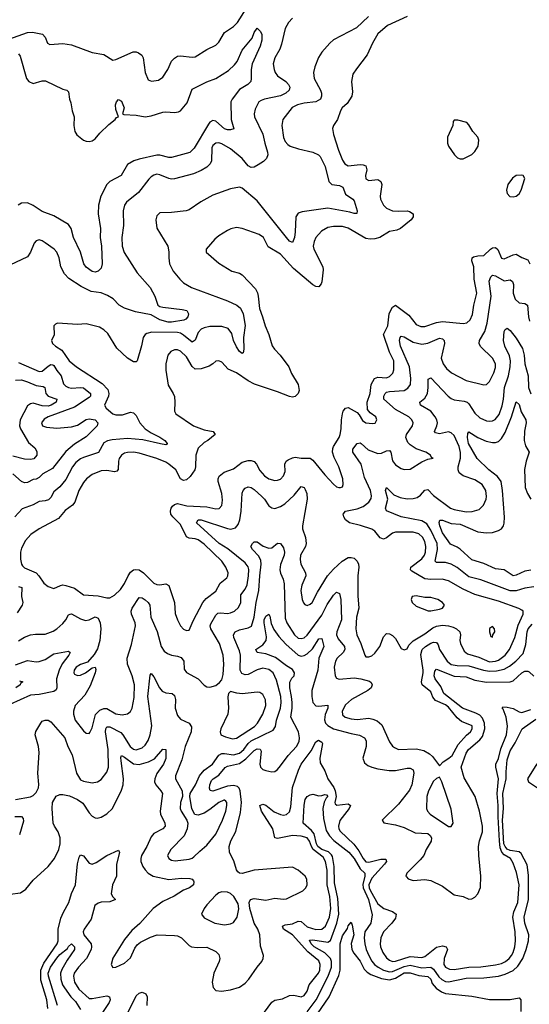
# Model space of a CAD drawing. Header units: inches. Extents: x 1682530 to 1839546, y 640742 to 791647.
# Tile 393 of 656: x 1735458 to 1738920, y 741338 to 748029. Entities that reach past the tile are written whole.
import ezdxf

# ---------------------------------------------------------------- set-up
doc = ezdxf.new("R2010")
doc.units = ezdxf.units.IN
doc.header["$MEASUREMENT"] = 0
doc.layers.add('B7734', color=7, linetype='Continuous')

msp = doc.modelspace()

# ---------------------------------------------------------------- linework, layer by layer
at = {"layer": 'B7734', "color": 5}
for points, elevation in [([(1735383.1, 747896.9), (1735510, 747942.4), (1735544.8, 747944.8), (1735613.4, 747930), (1735630, 747910.7), (1735646, 747870), (1735661.3, 747861.3), (1735750, 747866.5), (1735810, 747858), (1735950, 747805.3), (1736030, 747792.4), (1736090, 747754.4), (1736110, 747758), (1736229.2, 747810), (1736250, 747810.2), (1736264.9, 747804.9), (1736287.4, 747787.4), (1736297.3, 747770), (1736310, 747671.3), (1736330, 747620.7), (1736352.4, 747612.4), (1736401.1, 747618.9), (1736430, 747639.1), (1736463.1, 747690), (1736490, 747746.4), (1736510, 747768.7), (1736530, 747781.7), (1736550, 747783.7), (1736630, 747775.3), (1736650, 747778), (1736730, 747827.6), (1736790, 747856), (1736810, 747877.6), (1736850, 747942), (1736910, 747982.8), (1736938.2, 748010), (1736996.6, 748103.4)], 640), ([(1737310, 748038.8), (1737284.2, 748010), (1737262.2, 747970), (1737237.3, 747862.7), (1737224.6, 747830), (1737191, 747769), (1737180.6, 747730), (1737185.8, 747690), (1737193.2, 747670), (1737208.5, 747648.5), (1737266, 747610), (1737284.6, 747590), (1737293.4, 747570), (1737287.4, 747550), (1737265.7, 747530), (1737228.4, 747511.6), (1737120.5, 747490), (1737098.9, 747481.1), (1737082.7, 747470), (1737057.8, 747422.2), (1737050.2, 747390), (1737052.6, 747370), (1737110, 747250.4), (1737122.7, 747190), (1737142, 747130), (1737142.5, 747110), (1737133.6, 747086.4), (1737113.8, 747066.2), (1737077.3, 747042.7), (1737050, 747027.6), (1737030, 747025), (1737010, 747035.3), (1736970, 747085.2), (1736890, 747151.3), (1736830, 747185.5), (1736810, 747191.7), (1736790, 747189.8), (1736770, 747174.2), (1736762.3, 747157.7), (1736759.7, 747070), (1736750.7, 747049.3), (1736730, 747027.9), (1736690, 747004.6), (1736637.9, 746982.1), (1736510, 746948.4), (1736490, 746946), (1736470, 746950.8), (1736410, 746975), (1736390, 746978.5), (1736370, 746973.5), (1736350, 746962.5), (1736333.9, 746946.1), (1736265.4, 746854.6), (1736183.1, 746790), (1736170.2, 746769.8), (1736160.2, 746730), (1736163.7, 746630), (1736151.7, 746550), (1736154.5, 746490), (1736166.6, 746446.6), (1736256.5, 746310), (1736344.6, 746210), (1736375.4, 746150), (1736397.1, 746090), (1736410, 746081.1), (1736430, 746075.8), (1736560.4, 746060.4), (1736592, 746052), (1736605.3, 746030), (1736600.3, 746010), (1736585.7, 745994.3), (1736572.2, 745987.8), (1736490, 745973), (1736466, 745974), (1736409.4, 745989.4), (1736350, 746022.8), (1736243.4, 746043.4), (1736170, 746068.4), (1736132.9, 746090), (1736092.3, 746132.3), (1736055.1, 746155.1), (1736010, 746174.3), (1735943.3, 746183.3), (1735875.5, 746215.5), (1735791.6, 746271.6), (1735762.4, 746302.4), (1735737.3, 746350), (1735726.9, 746410), (1735709.7, 746450), (1735691.1, 746470), (1735630, 746513.5), (1735610, 746527.1), (1735590, 746533.7), (1735570, 746527.6), (1735556.5, 746510), (1735531.2, 746448.8), (1735510, 746417.6), (1735390, 746362)], 640), ([(1737828.1, 748050), (1737746.6, 747973.4), (1737590, 747891.6), (1737565.2, 747870), (1737511.3, 747808.7), (1737488.1, 747771.9), (1737463.1, 747710), (1737452.7, 747670), (1737457.8, 747630), (1737502, 747550), (1737508.6, 747530), (1737508.5, 747510), (1737500.7, 747490), (1737469, 747471), (1737390, 747462.6), (1737344.2, 747450), (1737308.3, 747431.7), (1737246, 747350), (1737238.8, 747310), (1737250, 747227.7), (1737261.4, 747201.4), (1737280.1, 747180.1), (1737294.9, 747170), (1737350.7, 747150.7), (1737450, 747128.6), (1737487.6, 747110), (1737498.6, 747098.6), (1737532.4, 747032.4), (1737558.9, 746930), (1737579.3, 746910), (1737630, 746902.9), (1737651.9, 746891.9), (1737670, 746843.6), (1737721.3, 746810), (1737730, 746798), (1737750.3, 746730), (1737747.5, 746712.5), (1737730, 746711.3), (1737700.9, 746720.9), (1737550, 746748.5), (1737375.6, 746724.4), (1737350, 746715.3), (1737333.2, 746690), (1737330, 746588.7), (1737323.6, 746550), (1737310, 746514.5), (1737290, 746525.1), (1737270, 746548.5), (1737070, 746799.2), (1736970, 746884.4), (1736950, 746891.1), (1736890, 746879.8), (1736770, 746837.1), (1736687.7, 746792.3), (1736610, 746738.2), (1736588.5, 746731.5), (1736490, 746718.7), (1736410, 746716.9), (1736390, 746697.2), (1736382.4, 746670), (1736390, 746612), (1736463.6, 746490), (1736471.3, 746451.3), (1736470.2, 746410), (1736475.6, 746370), (1736500.6, 746320.6), (1736545.7, 746265.7), (1736570, 746241.7), (1736624, 746210), (1736870, 746119.5), (1736932.4, 746090), (1736958.5, 746070), (1736975.8, 746030), (1736988.8, 745951.2), (1736978.9, 745870), (1736979.6, 745790), (1736975.3, 745764.7), (1736970, 745760.9), (1736950, 745775.6), (1736930, 745805.1), (1736910.8, 745850), (1736897.8, 745897.8), (1736874.8, 745930), (1736830, 745943.7), (1736750, 745943.4), (1736710, 745935.4), (1736690, 745925.6), (1736670, 745903.1), (1736650, 745851.1), (1736630, 745837.1), (1736570, 745886.6), (1736550, 745898.3), (1736530, 745903.1), (1736354.5, 745905.5), (1736322.4, 745897.6), (1736309.1, 745890), (1736297.5, 745870), (1736286.2, 745813.8), (1736254.9, 745710), (1736250, 745704.2), (1736230, 745704.4), (1736190, 745728.5), (1736117.3, 745797.3), (1736055.9, 745895.9), (1736030, 745920.7), (1735999.4, 745939.4), (1735910, 745963), (1735850, 745959.1), (1735713.7, 745966.3), (1735699.8, 745960.2), (1735690.5, 745949.5), (1735692.5, 745887.5), (1735674.8, 745850), (1735680.7, 745830), (1735700.7, 745810), (1735743.8, 745783.8), (1735794.6, 745710), (1735844.6, 745670), (1736017.8, 745557.8), (1736055.7, 745515.7), (1736063.9, 745490), (1736061.9, 745470), (1736032.7, 745410), (1736044.7, 745390), (1736090, 745350.2), (1736110, 745343.9), (1736155, 745345), (1736210, 745363.2), (1736230, 745356.9), (1736250, 745338.5), (1736273.9, 745290), (1736310, 745249.4), (1736350, 745221.1), (1736410, 745193.5), (1736443.7, 745170), (1736459.5, 745150), (1736457.7, 745142.3), (1736450, 745139.6), (1736413.6, 745146.4), (1736293.5, 745173.5), (1736190, 745183), (1736085.6, 745174.4), (1736053.2, 745166.8), (1736030, 745154.4), (1735992.6, 745087.4), (1735890, 745055.2), (1735870, 745046.1), (1735838.8, 745021.2), (1735815.3, 744990), (1735770, 744905.5), (1735730, 744854.6), (1735690, 744820.9), (1735670, 744783.1), (1735654.4, 744765.6), (1735630, 744758.8), (1735590, 744756), (1735550, 744733.5), (1735474.6, 744705.4), (1735423.6, 744650)], 660), ([(1738088.9, 748050), (1737957.3, 747990), (1737890, 747933.5), (1737853.4, 747870), (1737819, 747790), (1737744.8, 747695.2), (1737721.5, 747658.5), (1737711.5, 747610), (1737719.4, 747539.4), (1737714.9, 747510), (1737681.3, 747458.7), (1737648.8, 747430), (1737636, 747410), (1737615.8, 747350), (1737590.4, 747310), (1737583.7, 747290), (1737590.3, 747250), (1737622.8, 747142.8), (1737650, 747074.4), (1737667.1, 747050), (1737690, 747036.9), (1737770, 747045), (1737790, 747043.8), (1737810, 747035.4), (1737817, 747010), (1737806, 746970), (1737810, 746947.2), (1737830, 746935.9), (1737890, 746942.9), (1737911, 746930), (1737918, 746910), (1737906.7, 746830), (1737907.8, 746810), (1737930, 746769.1), (1737950, 746749.4), (1737990, 746731.5), (1738030, 746728.1), (1738090, 746731), (1738106.1, 746726.1), (1738130.4, 746710), (1738130.3, 746690), (1738116.9, 746670), (1738043.6, 746610), (1738020.2, 746599.8), (1737970, 746589.4), (1737905, 746550), (1737870, 746539.4), (1737837.6, 746537.6), (1737810, 746542.4), (1737690, 746613.6), (1737650, 746623.7), (1737590, 746623.4), (1737550, 746616.8), (1737507.1, 746592.9), (1737470.1, 746549.9), (1737458, 746522), (1737451.1, 746490), (1737455.4, 746470), (1737517.6, 746350), (1737520.1, 746330), (1737511.3, 746248.7), (1737506.7, 746233.3), (1737490, 746214.3), (1737470, 746215.6), (1737450, 746227.7), (1737318.5, 746338.5), (1737230, 746436.5), (1737146.4, 746486.4), (1737113.6, 746550), (1737084.2, 746570), (1736970, 746610.8), (1736930, 746616.4), (1736892.1, 746607.9), (1736870, 746596.9), (1736810, 746560.5), (1736783.2, 746536.8), (1736725.5, 746470), (1736725.5, 746450), (1736810, 746374), (1736899.9, 746319.9), (1736950, 746306.4), (1736970, 746294.4), (1737060.1, 746200.1), (1737073.5, 746173.5), (1737078.7, 746150), (1737086.1, 746066.1), (1737108.2, 746010), (1737124.9, 745950), (1737151.3, 745890), (1737173.5, 745813.5), (1737188.5, 745790), (1737227.4, 745750), (1737286.4, 745670), (1737304.2, 745624.2), (1737348.4, 745550), (1737356.1, 745510), (1737350.3, 745490), (1737330, 745469.7), (1737310, 745465.3), (1737290, 745468.2), (1737210, 745500.5), (1737053.4, 745553.4), (1737010, 745574.1), (1736930, 745629.9), (1736874, 745654), (1736830, 745702.4), (1736810, 745712), (1736790, 745709.5), (1736770.5, 745690), (1736745.2, 745674.8), (1736690, 745656.5), (1736650, 745655.3), (1736630, 745673.7), (1736590, 745738.5), (1736550, 745776.5), (1736530, 745785.6), (1736510, 745786.2), (1736484.4, 745775.6), (1736464.6, 745750), (1736458.9, 745730), (1736451.4, 745690), (1736451.4, 745648.6), (1736465.4, 745545.4), (1736500.3, 745490), (1736508.2, 745468.2), (1736512.3, 745430), (1736509.2, 745370), (1736517.7, 745350), (1736639.1, 745270), (1736710, 745241.8), (1736771, 745230), (1736786, 745210), (1736736.3, 745170), (1736710, 745156), (1736670, 745116.8), (1736654, 745070), (1736652.1, 744990), (1736647.5, 744970), (1736615.9, 744924.1), (1736590, 744903.5), (1736570, 744898.5), (1736550, 744909.7), (1736518, 744970), (1736470.7, 745010), (1736450, 745021.6), (1736390, 745046.9), (1736270, 745083.2), (1736230, 745089.9), (1736190, 745088.2), (1736170, 745082.9), (1736149.1, 745070), (1736133.1, 745046.9), (1736128.6, 745030), (1736126.9, 744973.1), (1736117.8, 744962.2), (1736102.2, 744957.8), (1736050, 744965.7), (1736010, 744963.2), (1735950, 744938), (1735910.8, 744909.2), (1735890, 744884.7), (1735858.8, 744830), (1735831.5, 744750), (1735815.6, 744730), (1735766.5, 744693.5), (1735720.2, 744639.8), (1735590.1, 744569.9), (1735532.7, 744530), (1735496.9, 744490), (1735470, 744437), (1735464.1, 744410), (1735462.9, 744362.9), (1735469, 744330), (1735477.5, 744317.5), (1735490, 744304.9), (1735570.2, 744270), (1735588.6, 744250), (1735620.7, 744200.7), (1735650, 744176.5), (1735690, 744164.2), (1735734.6, 744185.4), (1735750, 744188.5), (1735770, 744185.5), (1735830, 744165.8), (1735890, 744120.6), (1735990, 744113.7), (1736050, 744101.4), (1736070, 744101.5), (1736101.5, 744118.5), (1736142.3, 744157.7), (1736170, 744196.9), (1736193.5, 744250), (1736210, 744274.8), (1736230, 744290.1), (1736245.8, 744294.2), (1736270, 744290.1), (1736299.4, 744270), (1736370, 744201), (1736390, 744191), (1736408.9, 744188.9), (1736450, 744195), (1736470, 744184.6), (1736509.4, 744070), (1736513.7, 743993.7), (1736529, 743950), (1736550, 743910.5), (1736570, 743887), (1736590, 743879.5), (1736610, 743882), (1736635.2, 743944.8), (1736701.9, 744070), (1736723.4, 744096.6), (1736790, 744145.5), (1736819.4, 744200.6), (1736864, 744236), (1736872.1, 744250), (1736872.9, 744270), (1736858, 744310), (1736830.6, 744350), (1736710, 744464.4), (1736670, 744493.9), (1736650, 744501.9), (1736610, 744505.4), (1736590, 744516.2), (1736550, 744598), (1736497.7, 744650), (1736485.2, 744670), (1736481.5, 744690), (1736486.9, 744710), (1736496.2, 744723.8), (1736510, 744735.4), (1736530, 744741.7), (1736593.6, 744726.4), (1736730, 744719.8), (1736790, 744706.2), (1736812.7, 744707.3), (1736831.2, 744728.8), (1736835.7, 744764.3), (1736831.1, 744810), (1736806.1, 744890), (1736805.2, 744910), (1736813.1, 744926.9), (1736846, 744954), (1736910, 744977.3), (1736970, 745021.7), (1737010, 745034.8), (1737030, 745034.4), (1737050, 745026.8), (1737065.5, 745010), (1737090, 744965.8), (1737121.8, 744930), (1737150, 744910.2), (1737190, 744897.5), (1737210, 744899.2), (1737230, 744908), (1737250, 744928.8), (1737260.4, 744959.6), (1737258.4, 745010), (1737269, 745030), (1737281.4, 745038.6), (1737310, 745053), (1737330, 745055.9), (1737370, 745048.7), (1737430, 745049.2), (1737450, 745035.2), (1737530, 744935.5), (1737590, 744873), (1737610, 744855.5), (1737624.7, 744850), (1737638, 744850), (1737650, 744856), (1737656.2, 744870), (1737653.7, 744910), (1737625.1, 744990), (1737594.2, 745054.2), (1737583.4, 745090), (1737585, 745115), (1737589.2, 745130), (1737627.5, 745190), (1737635.4, 745210), (1737642.6, 745250), (1737644, 745310), (1737650, 745350.8), (1737656, 745370), (1737670, 745390.3), (1737690, 745394.3), (1737750, 745359.7), (1737764.2, 745344.2), (1737786.2, 745306.2), (1737810, 745290.3), (1737854.9, 745285.1), (1737871.5, 745288.5), (1737879.7, 745300.3), (1737882.9, 745310), (1737878, 745330), (1737837.9, 745357.9), (1737820.9, 745380.9), (1737818.5, 745430), (1737838.8, 745490), (1737844.9, 745550), (1737867.7, 745590), (1737890, 745599.7), (1737950, 745596.4), (1737970, 745603.7), (1737992.5, 745627.5), (1738000.2, 745650), (1737999.6, 745710), (1737969.3, 745769.3), (1737928.1, 745890), (1737957.5, 745950), (1737968.5, 746031.5), (1737980.2, 746059.8), (1737990, 746075.5), (1738010, 746089.2), (1738101.1, 746021.1), (1738150, 745957.7), (1738183.8, 745943.8), (1738210, 745944.2), (1738288.3, 745971.7), (1738330, 745978.2), (1738470, 745964.6), (1738494.7, 745970), (1738517.4, 745990), (1738534.7, 746025.3), (1738543.4, 746090), (1738563.8, 746170), (1738546.2, 746266.2), (1738542.9, 746350), (1738529.8, 746390), (1738530.9, 746410), (1738541.7, 746418.3), (1738570, 746425.4), (1738610, 746425.9), (1738656, 746470), (1738670, 746479.3), (1738690, 746481.2), (1738706.7, 746466.7), (1738730, 746408), (1738750, 746404.2), (1738810, 746432.2), (1738830, 746436.5), (1738870, 746412.4), (1738910, 746398.3), (1738922.9, 746370)], 680), ([(1735450, 747798), (1735460.9, 747780.9), (1735502.9, 747630), (1735518.9, 747610), (1735550, 747596.2), (1735610, 747613.8), (1735633.2, 747613.2), (1735750, 747558), (1735778, 747550), (1735790, 747538), (1735794.9, 747490), (1735804, 747464), (1735813.1, 747410), (1735827, 747370), (1735826.4, 747310), (1735833, 747270), (1735846.3, 747246.3), (1735890.2, 747210.2), (1735910, 747202.8), (1735930, 747202), (1735950, 747207.1), (1735970, 747220.2), (1736001.6, 747258.4), (1736063.2, 747316.8), (1736107, 747350), (1736116.1, 747363.9), (1736129, 747370), (1736110, 747418), (1736107.8, 747450), (1736116, 747470), (1736130, 747486.8), (1736150, 747474.8), (1736168, 747430), (1736156, 747390), (1736165.9, 747385.9), (1736250, 747379.6), (1736310, 747369.1), (1736350, 747375.1), (1736430, 747400.6), (1736450, 747403.5), (1736510, 747398), (1736535.9, 747404.1), (1736550, 747410.3), (1736596, 747464), (1736630, 747557.7), (1736730, 747606.9), (1736790, 747630.2), (1736877.1, 747682.9), (1736918, 747722), (1736934.6, 747745.4), (1736970, 747821.3), (1737036, 747904), (1737050, 747942.8), (1737070, 747971.3), (1737091.7, 747951.7), (1737102.6, 747930), (1737101.6, 747890), (1737091.1, 747850), (1737036.6, 747730), (1737030.1, 747690), (1737031.2, 747630), (1737027.2, 747610), (1737008.5, 747590), (1736950, 747555.8), (1736900.7, 747490), (1736891.5, 747470), (1736895, 747350), (1736912.4, 747287.6), (1736890, 747280.5), (1736870, 747280.8), (1736850, 747287.4), (1736790, 747339.7), (1736770, 747343.9), (1736750, 747332.9), (1736740.1, 747319.9), (1736642.7, 747157.3), (1736613.1, 747126.9), (1736490, 747092.7), (1736470, 747092.3), (1736410, 747109.3), (1736390, 747108.5), (1736270, 747082.1), (1736233.7, 747070), (1736190, 747044.2), (1736147.9, 746970), (1736070, 746930.5), (1736048.7, 746910), (1736007.9, 746830), (1735993.1, 746770), (1735991.8, 746710), (1736005.7, 746610), (1736004.3, 746550), (1736013.4, 746490), (1736017.2, 746370), (1736010, 746341.1), (1735990, 746319.4), (1735970, 746313), (1735950, 746318.7), (1735910, 746348), (1735893.3, 746370), (1735871.2, 746450), (1735823.2, 746550), (1735807.7, 746610), (1735790, 746637.4), (1735690, 746696), (1735610, 746724.8), (1735550, 746767.1), (1735510, 746783.7), (1735470, 746782), (1735447.2, 746770)], 620), ([(1735450, 743807.6), (1735490, 743833.8), (1735530, 743849.1), (1735565.7, 743854.3), (1735630, 743853.4), (1735685.2, 743874.8), (1735709.8, 743890.2), (1735750, 743925.8), (1735770.8, 743950), (1735790, 743985.3), (1735801.2, 743990), (1735810, 743992.2), (1735870, 743957.5), (1735905.6, 743945.6), (1735930, 743951.2), (1735970, 743971.3), (1735990, 743961.7), (1736004, 743930), (1736008.1, 743890), (1736001.2, 743810), (1735985.7, 743754.3), (1735963.8, 743716.2), (1735917.4, 743662.6), (1735870, 743648.7), (1735840.7, 743630), (1735827.7, 743610), (1735825.2, 743590), (1735830, 743582.4), (1735850, 743572.9), (1735870, 743574), (1735903.6, 743590), (1735950, 743626), (1735970.4, 743630), (1735973.8, 743613.8), (1735971, 743590), (1735936.5, 743503.5), (1735901.1, 743438.9), (1735834.6, 743370), (1735823.2, 743330), (1735822.4, 743310), (1735833.6, 743270), (1735890, 743197.4), (1735910, 743181.1), (1735930, 743179.3), (1735934.8, 743185.2), (1735950, 743216.3), (1735972.6, 743307.4), (1736002.3, 743337.7), (1736030, 743348.9), (1736050, 743348.8), (1736110, 743312.5), (1736154.6, 743305.4), (1736190, 743311.6), (1736210, 743328.5), (1736221.2, 743350), (1736235.8, 743424.2), (1736238.4, 743510), (1736222.5, 743570), (1736191.1, 743650), (1736187.7, 743690), (1736216.2, 743783.8), (1736243.9, 743910), (1736242.5, 743930), (1736216.3, 743990), (1736214, 744010), (1736221.3, 744030), (1736270, 744102.6), (1736290, 744100.7), (1736310, 744088), (1736330.2, 744070), (1736342, 744050), (1736349.5, 743970), (1736391.8, 743871.8), (1736418.9, 743770), (1736439.3, 743739.3), (1736462.7, 743722.7), (1736490, 743711), (1736530, 743704.8), (1736555.4, 743695.4), (1736572.1, 743670), (1736575.6, 743615.6), (1736590, 743592.7), (1736670.5, 743550), (1736710, 743508), (1736730, 743494.9), (1736750, 743494), (1736790, 743504.9), (1736815.4, 743524.6), (1736830, 743542.8), (1736839.3, 743580.7), (1736843.9, 743650), (1736839.2, 743710), (1736815.5, 743790), (1736756.7, 743890), (1736752.6, 743910), (1736755.9, 743924.1), (1736790, 743983.6), (1736804.3, 743995.7), (1736821.3, 743998.7), (1736870, 743994.8), (1736890, 743998.6), (1736916.4, 744010), (1736944.6, 744035.4), (1736959.9, 744070), (1736960, 744120), (1736990, 744160.2), (1737001.9, 744190), (1737012.5, 744250), (1737013.5, 744293.5), (1737010, 744311.1), (1736990, 744338.7), (1736872.6, 744432.6), (1736813.5, 744470), (1736659.3, 744610), (1736669.6, 744630), (1736690, 744631.1), (1736868.5, 744571.5), (1736892.2, 744567.8), (1736923.8, 744576.2), (1736942.2, 744597.8), (1736953.5, 744630), (1736961.6, 744690), (1736968.1, 744811.9), (1736975.8, 744830), (1736990, 744846.7), (1737010, 744854.9), (1737030, 744850.2), (1737050, 744836.5), (1737103.6, 744790), (1737121.5, 744770), (1737150, 744724.7), (1737170, 744711.1), (1737190, 744707.8), (1737230, 744720.9), (1737259.6, 744740.4), (1737321.7, 744798.3), (1737370, 744857.4), (1737390, 744850.4), (1737397.3, 744837.3), (1737409.4, 744809.4), (1737411.7, 744771.7), (1737377.9, 744590), (1737378.4, 744570), (1737398.4, 744510), (1737403.2, 744470), (1737398.7, 744450), (1737365.7, 744390), (1737362, 744362), (1737367.2, 744330), (1737399.6, 744270), (1737402, 744250), (1737374.1, 744185.9), (1737367.8, 744150), (1737377.6, 744090), (1737386.3, 744066.3), (1737395.4, 744055.4), (1737410, 744048.9), (1737430, 744056.9), (1737445.1, 744070), (1737480.6, 744139.4), (1737549, 744250), (1737590, 744296.3), (1737647.8, 744350), (1737690, 744374), (1737710, 744375.8), (1737730, 744369.2), (1737750.2, 744350), (1737759.7, 744330), (1737761.4, 744310), (1737754.6, 744250), (1737755.2, 744115.2), (1737761.2, 744030), (1737746.8, 743970), (1737740.2, 743890), (1737748.5, 743850), (1737775, 743790), (1737802.4, 743710), (1737810, 743700.5), (1737830, 743698.7), (1737850, 743707.6), (1737870, 743723.6), (1737903.5, 743770), (1737930, 743836.3), (1737950, 743858), (1737970, 743857.1), (1737990, 743843.7), (1738010, 743824.4), (1738050, 743757.1), (1738070, 743748), (1738090, 743753.4), (1738101.9, 743778.1), (1738131.1, 743808.9), (1738210, 743855.4), (1738264.1, 743895.9), (1738290, 743908.4), (1738330, 743915.5), (1738370, 743911.2), (1738401.5, 743901.5), (1738425.8, 743890), (1738447.6, 743870), (1738451.6, 743850), (1738447.6, 743810), (1738451.9, 743790), (1738477.2, 743737.2), (1738500.1, 743720.1), (1738576.9, 743696.9), (1738650, 743666.1), (1738690, 743669.4), (1738710, 743677), (1738756.4, 743710), (1738786, 743750), (1738822.4, 743830), (1738844.2, 743915.8), (1738878, 743990), (1738876.9, 744010), (1738870, 744017.4), (1738849.2, 744029.2), (1738710, 744077.3), (1738550, 744123.6), (1738470, 744159.3), (1738370, 744216.5), (1738327.7, 744227.7), (1738250, 744225.3), (1738210, 744229.9), (1738122.1, 744282.1), (1738113.6, 744290), (1738115.8, 744310), (1738190, 744364.6), (1738208.3, 744390), (1738215.4, 744410), (1738217.6, 744450), (1738210, 744483.1), (1738193.5, 744513.5), (1738170, 744534.6), (1738130, 744546.5), (1738010, 744547), (1737990, 744540.2), (1737950, 744508.9), (1737930, 744499.8), (1737907.2, 744507.2), (1737870, 744552.6), (1737850, 744567.1), (1737772.8, 744592.8), (1737698.4, 744610), (1737671.1, 744630), (1737659.8, 744650), (1737655.6, 744670), (1737671.6, 744690), (1737750, 744704.4), (1737790, 744722.2), (1737830.6, 744750), (1737844.5, 744775.5), (1737846.7, 744793.3), (1737840.4, 744830), (1737799.2, 744919.2), (1737776.9, 745010), (1737719.8, 745090), (1737721.1, 745110), (1737750, 745150.2), (1737770, 745153.5), (1737777.6, 745150), (1737825.4, 745105.4), (1737890, 745081), (1737916.2, 745083.8), (1737950, 745099.8), (1737970, 745100.7), (1737979.7, 745090), (1737991.1, 745031.1), (1738010, 745005.3), (1738050, 744979.5), (1738070, 744973.4), (1738110, 744976), (1738190, 745024.7), (1738230, 745042.4), (1738266, 745050), (1738254.6, 745054.6), (1738249.2, 745070), (1738216, 745090), (1738150, 745114), (1738110, 745140.3), (1738095.3, 745155.3), (1738081.8, 745190), (1738084.7, 745210), (1738126.2, 745270), (1738129.8, 745290), (1738122, 745310), (1738101.5, 745330), (1738010, 745379.3), (1737932.5, 745450), (1737931.2, 745470), (1737940.2, 745490), (1737950, 745498.4), (1737970, 745503.8), (1738069.9, 745510.1), (1738095.5, 745524.5), (1738112, 745550), (1738114.9, 745590), (1738105, 745670), (1738043.6, 745810), (1738037.3, 745850), (1738043.5, 745870), (1738050, 745878), (1738070, 745873.4), (1738130, 745837), (1738190, 745825.1), (1738230, 745831.3), (1738310, 745864.3), (1738330, 745861.3), (1738340.7, 745850), (1738342.7, 745830), (1738321, 745730), (1738333.7, 745690), (1738358.3, 745658.3), (1738390.2, 745630), (1738490, 745578.4), (1738610, 745546.9), (1738630, 745550.3), (1738650, 745570.3), (1738679.2, 745630), (1738690, 745666.8), (1738689.1, 745690), (1738669.8, 745730), (1738588.1, 745808.1), (1738578.6, 745830), (1738581, 745850), (1738618.3, 745910), (1738633.3, 745966.7), (1738661.6, 746150), (1738647.7, 746252.3), (1738657.5, 746282.5), (1738670, 746292.9), (1738690, 746289.4), (1738750, 746255.7), (1738790, 746261), (1738804.7, 746250), (1738811.5, 746230), (1738809.6, 746170), (1738823.9, 746130), (1738850, 746104.4), (1738890, 746100.2), (1738908.5, 746088.5), (1738913.9, 746010), (1738921.5, 745981.5)], 660), ([(1738950, 744175.7), (1738890, 744165.2), (1738830, 744148.1), (1738790, 744148.9), (1738590, 744222.7), (1738510, 744244.3), (1738430, 744306.6), (1738390, 744329.9), (1738350, 744339.9), (1738290, 744340.3), (1738280.7, 744350), (1738296, 744430), (1738292.8, 744470), (1738250, 744560.6), (1738222.7, 744602.7), (1738190, 744623.3), (1738050, 744651.4), (1737950, 744692.3), (1737943.5, 744710), (1737958.8, 744770), (1737943.1, 744830), (1737949.7, 744850.3), (1737999.4, 744799.4), (1738042.8, 744782.8), (1738090, 744774), (1738130, 744775.3), (1738156.8, 744783.2), (1738181.4, 744798.6), (1738210, 744831.8), (1738230, 744836.5), (1738270, 744797), (1738384.4, 744710), (1738410, 744699.8), (1738490, 744685.8), (1738532.4, 744687.6), (1738578.6, 744701.4), (1738608.7, 744730), (1738626.3, 744770), (1738629.8, 744790.2), (1738624.5, 744830), (1738599.8, 744870), (1738550, 744903.4), (1738470, 744930.6), (1738443.2, 744950), (1738436.4, 744970), (1738437.5, 744990), (1738453.1, 745050), (1738452.6, 745087.4), (1738442.9, 745130), (1738410, 745203.9), (1738390, 745222.5), (1738370, 745227.6), (1738310, 745215.7), (1738282.1, 745222.1), (1738275.3, 745230), (1738291.7, 745268.3), (1738295.2, 745290), (1738291.6, 745310), (1738281.1, 745330), (1738250, 745368.5), (1738181.5, 745410), (1738175.4, 745430), (1738210, 745456.9), (1738227.5, 745490), (1738233.2, 745530), (1738233.3, 745586.7), (1738250, 745595.8), (1738368.1, 745470), (1738390, 745455), (1738410, 745447.1), (1738477.8, 745437.8), (1738498.3, 745430), (1738510, 745418.3), (1738550, 745354.9), (1738584.5, 745324.5), (1738630, 745304.3), (1738650, 745300.6), (1738670, 745302.9), (1738686.9, 745313.1), (1738714.3, 745345.7), (1738735.6, 745404.4), (1738745.4, 745450), (1738750.6, 745529.4), (1738777.7, 745610), (1738790.8, 745670), (1738792.3, 745710), (1738785.4, 745745.4), (1738753.8, 745810), (1738744, 745850), (1738750, 745911.3), (1738756.6, 745923.4), (1738770, 745933), (1738790, 745916.4), (1738830, 745864.6), (1738874, 745794), (1738884.8, 745750), (1738888.7, 745690), (1738911, 745610), (1738915.1, 745530), (1738930, 745486.7)], 640), ([(1735450, 745700.2), (1735590, 745638.8), (1735610, 745642), (1735650, 745675.5), (1735670, 745686.4), (1735683, 745683), (1735690, 745679.7), (1735710, 745645.5), (1735740.4, 745610), (1735754.8, 745554.8), (1735770, 745538.6), (1735788.9, 745528.9), (1735810, 745525), (1735870, 745530.1), (1735890, 745527.5), (1735939.3, 745490), (1735938.7, 745470), (1735930, 745462.1), (1735830, 745395.2), (1735651.5, 745330), (1735624.7, 745315.3), (1735606.4, 745290), (1735613.1, 745270), (1735640.1, 745260.1), (1735710, 745253.3), (1735810, 745261.9), (1735850, 745274.7), (1735908.5, 745311.5), (1735930, 745316.9), (1735970.7, 745310.7), (1735987.8, 745290), (1735984.1, 745270), (1735910, 745193.6), (1735830, 745145.4), (1735770, 745095.6), (1735681.5, 744978.5), (1735615.8, 744944.2), (1735590, 744918.4), (1735570, 744906), (1735550, 744903.7), (1735510, 744884.1), (1735490, 744881.2), (1735470, 744890.6), (1735410, 744944.2)], 640), ([(1735430, 745580.6), (1735470, 745581.1), (1735510, 745569.2), (1735570, 745542.4), (1735616.9, 745536.9), (1735629.4, 745529.4), (1735636.3, 745490), (1735650, 745471.1), (1735710.4, 745450), (1735704.7, 745430), (1735671.9, 745410), (1735650, 745402.8), (1735610, 745404.2), (1735550, 745422.6), (1735530, 745419.9), (1735510, 745404.2), (1735460.1, 745310), (1735455.9, 745270), (1735462.1, 745250), (1735516.6, 745156.6), (1735560.5, 745120.5), (1735574.9, 745094.9), (1735573.4, 745070), (1735554.7, 745045.3), (1735530, 745041.5), (1735490, 745043.2), (1735410, 745063.1)], 620), ([(1738930, 744287.9), (1738890, 744282.5), (1738830, 744253.8), (1738810, 744251.1), (1738750, 744291.6), (1738690, 744298.4), (1738610, 744333.5), (1738530, 744358.4), (1738450, 744431.7), (1738430, 744445.8), (1738385, 744465), (1738330, 744542.4), (1738311, 744590), (1738307.4, 744612.6), (1738312.3, 744627.7), (1738330, 744628.6), (1738390, 744604.6), (1738450, 744602.1), (1738570, 744549.1), (1738630, 744541.7), (1738670, 744544.7), (1738710, 744557.1), (1738730.9, 744570), (1738744.8, 744590), (1738750, 744607.3), (1738751.2, 744648.8), (1738738.6, 744830), (1738727.5, 744890), (1738704.3, 744924.3), (1738645.4, 744970), (1738566.6, 745046.6), (1738507.6, 745150), (1738499.6, 745190), (1738502.8, 745217.2), (1738510, 745228.8), (1738569, 745189), (1738626, 745166), (1738670, 745156.6), (1738690, 745156.6), (1738710, 745163.8), (1738730, 745184), (1738755.4, 745224.6), (1738799, 745330), (1738830, 745433), (1738850, 745414.4), (1738865.5, 745365.5), (1738896.9, 745310), (1738899.1, 745290), (1738886, 745234), (1738884.8, 745170), (1738894.3, 745134.3), (1738919.2, 745090), (1738898.4, 745030), (1738887.6, 744972.4), (1738892.5, 744850), (1738906.9, 744810), (1738930.1, 744770)], 620), ([(1735430, 742730.9), (1735530.7, 742749.3), (1735550, 742758), (1735570, 742777), (1735584.6, 742810), (1735587.1, 742832.9), (1735579.9, 742910), (1735589.1, 743050), (1735585.3, 743090), (1735562.1, 743170), (1735566.9, 743193.1), (1735600.3, 743250), (1735610, 743262), (1735630, 743270.2), (1735650, 743268.2), (1735670, 743258.6), (1735763.7, 743150), (1735785.5, 743090), (1735813, 743033), (1735842.8, 742910), (1735870, 742863.6), (1735890, 742854.4), (1735950, 742843.6), (1735986, 742850), (1736010, 742866.5), (1736050, 742915.3), (1736061, 742950), (1736059.7, 743070), (1736040.1, 743190), (1736042.5, 743210), (1736050, 743223.5), (1736070, 743223.6), (1736144.7, 743184.7), (1736159, 743170), (1736209.1, 743090), (1736230, 743072.2), (1736250, 743068.3), (1736290, 743082), (1736310, 743099.7), (1736329.4, 743130.6), (1736344, 743170), (1736354.6, 743230), (1736328.5, 743430), (1736344.9, 743575.1), (1736350, 743586), (1736370, 743564.9), (1736408.4, 743490), (1736426.6, 743466.6), (1736450, 743454.2), (1736493.4, 743450), (1736510, 743437.1), (1736515, 743410), (1736513.4, 743350), (1736530, 743301.3), (1736550, 743275.2), (1736608.4, 743248.4), (1736624.8, 743224.8), (1736622, 743190), (1736582.8, 743090), (1736560, 743000), (1736516.3, 742890), (1736517.2, 742870), (1736561.8, 742790), (1736564, 742750), (1736549.1, 742709.1), (1736546.9, 742670), (1736553.7, 742650), (1736594, 742590), (1736599.6, 742570), (1736596.5, 742530), (1736576.1, 742483.9), (1736484.5, 742390), (1736460.8, 742350), (1736470, 742329.2), (1736490, 742318.8), (1736514.2, 742314.2), (1736610, 742325), (1736630, 742331.2), (1736640.3, 742339.7), (1736680.5, 742379.5), (1736730, 742418.9), (1736790, 742495.6), (1736836.4, 742590), (1736857.3, 742650), (1736864.3, 742690), (1736863.8, 742710), (1736858.9, 742718.9), (1736850, 742726.2), (1736844.9, 742724.9), (1736810, 742710.9), (1736750, 742661.4), (1736710, 742637.9), (1736670, 742624), (1736648.2, 742628.2), (1736627.5, 742667.5), (1736612.4, 742750), (1736615.8, 742770), (1736651.7, 742830), (1736679.5, 742890), (1736710.9, 742929.1), (1736768.6, 742971.4), (1736810, 743032.5), (1736830, 743042.3), (1736850, 743043.9), (1736910, 743032.9), (1736950, 743045.3), (1736979.3, 743070), (1737009.1, 743110.9), (1737030, 743129), (1737178.6, 743201.4), (1737194.4, 743225.6), (1737202.6, 743270), (1737229.1, 743350.9), (1737233.8, 743390), (1737230.8, 743430), (1737201.3, 743541.3), (1737179.5, 743590), (1737150, 743613.5), (1737110, 743622.1), (1737070, 743611.9), (1737010, 743580.2), (1736990, 743577.6), (1736967.1, 743587.1), (1736956.2, 743610), (1736958.1, 743710), (1736950, 743739.7), (1736912.1, 743830), (1736909.9, 743850.1), (1736921.5, 743870), (1736950, 743883.6), (1737010, 743897.8), (1737031.5, 743908.5), (1737050, 743968.4), (1737064.5, 744070), (1737082.5, 744150), (1737088.5, 744250), (1737098.7, 744330), (1737095.4, 744355.4), (1737083.2, 744383.2), (1737038.5, 744430), (1737028, 744450), (1737038.4, 744470), (1737050, 744480.4), (1737070, 744481.3), (1737111.3, 744451.3), (1737150, 744439), (1737170, 744441.1), (1737210, 744471.7), (1737230, 744468.9), (1737250, 744441.3), (1737256.4, 744410), (1737253.3, 744390), (1737230, 744327.8), (1737224.6, 744290), (1737229, 744269), (1737248, 744228), (1737255.1, 744195.1), (1737262.1, 743962.1), (1737272.1, 743930), (1737325.5, 743850), (1737350, 743826.6), (1737370, 743823.2), (1737390, 743829.5), (1737410, 743846.3), (1737510, 743983.5), (1737545.5, 744054.5), (1737590, 744119.7), (1737610, 744138.5), (1737630, 744130.4), (1737640.1, 744090), (1737643.8, 743950), (1737611.8, 743870), (1737610.7, 743850), (1737621.8, 743821.8), (1737664.7, 743770), (1737666.6, 743750), (1737655.3, 743730), (1737615.1, 743690), (1737603, 743670), (1737594.3, 743630), (1737600.2, 743570), (1737610, 743553.7), (1737628.5, 743548.5), (1737730, 743557.4), (1737776.3, 743550), (1737834.3, 743534.3), (1737844.9, 743524.9), (1737851.5, 743510), (1737844.4, 743490), (1737822.7, 743470), (1737712.6, 743410), (1737670, 743373), (1737647.9, 743330), (1737650, 743306), (1737668.7, 743290), (1737710, 743278.9), (1737750, 743274.8), (1737830, 743281.8), (1737856.9, 743276.9), (1737885.2, 743265.2), (1737917.1, 743237.1), (1737970, 743123.1), (1737990, 743093.1), (1738002.8, 743082.8), (1738030.2, 743070.2), (1738150, 743073.7), (1738202.6, 743062.6), (1738241, 743041), (1738261.5, 743021.5), (1738310, 742958.8), (1738333.5, 742986.5), (1738373.6, 743010), (1738396.3, 743030), (1738436, 743104), (1738492.7, 743167.3), (1738521.2, 743190), (1738532, 743210), (1738531.8, 743230), (1738459.2, 743259.2), (1738430, 743286.2), (1738370, 743358), (1738350, 743372.6), (1738282.1, 743402.1), (1738264.7, 743424.7), (1738250, 743460.8), (1738192.6, 743510), (1738186.5, 743530), (1738198.4, 743590), (1738198.1, 743610), (1738183.9, 743716.1), (1738191, 743750), (1738213.4, 743770), (1738250, 743791.5), (1738270, 743798.8), (1738290, 743797.8), (1738300.8, 743780.8), (1738310, 743749.2), (1738362.2, 743670), (1738390, 743648.7), (1738430, 743640.3), (1738510, 743638.4), (1738608.9, 743608.9), (1738650, 743602.1), (1738696.5, 743603.5), (1738750, 743616.7), (1738784.1, 743635.9), (1738829.2, 743670), (1738876.9, 743723.1), (1738897.2, 743782.8), (1738905.9, 743870), (1738912.4, 743890), (1738938.5, 743921.5)], 640), ([(1735450, 744177.7), (1735471.7, 744171.7), (1735469.1, 744110), (1735479.5, 744070), (1735475.1, 744050), (1735440.9, 743999.1)], 660), ([(1735392.6, 742087.4), (1735463.8, 742096.2), (1735499.6, 742120.4), (1735550, 742182.4), (1735650, 742275.2), (1735693.2, 742330), (1735722.9, 742390), (1735732.2, 742430), (1735732.7, 742470), (1735719.5, 742510), (1735693, 742550), (1735685.5, 742570), (1735677.8, 742670), (1735680.3, 742710), (1735706.5, 742753.5), (1735730, 742763.6), (1735750, 742764.3), (1735795.9, 742755.9), (1735850, 742731.3), (1735886.2, 742706.2), (1735930, 742638.9), (1735950, 742616.5), (1735970, 742605.2), (1735983.4, 742603.4), (1736010, 742610.2), (1736050, 742632.8), (1736088.1, 742670), (1736150, 742793.7), (1736159.9, 742830), (1736163.9, 742870), (1736146.3, 742993.7), (1736145.3, 743014.7), (1736150, 743028.4), (1736170, 743018.1), (1736230, 742972), (1736270, 742967.7), (1736333.8, 742986.2), (1736374.2, 743005.8), (1736430, 743071.7), (1736450, 743070.7), (1736450, 743009.7), (1736433.6, 742970), (1736390, 742907.9), (1736375.4, 742870), (1736373.4, 742850), (1736381.5, 742830), (1736417.6, 742790), (1736428, 742770), (1736411.7, 742650), (1736415, 742630), (1736444, 742570), (1736445.3, 742550), (1736430.1, 742529.9), (1736370, 742499.8), (1736350, 742475.8), (1736321.6, 742410), (1736284.1, 742350), (1736279.5, 742330), (1736281.5, 742310), (1736294.8, 742274.8), (1736310, 742251.2), (1736330.6, 742230.6), (1736364.2, 742210), (1736470, 742187.5), (1736556.4, 742196.4), (1736614.5, 742194.5), (1736628.6, 742188.6), (1736637.4, 742177.4), (1736641.1, 742170), (1736637.4, 742150), (1736611.8, 742130), (1736570, 742114.9), (1736507.1, 742072.9), (1736430, 742036), (1736364.4, 741990), (1736273.2, 741886.8), (1736220.1, 741839.9), (1736170, 741778.8), (1736090, 741651.9), (1736078, 741610), (1736089.4, 741589.4), (1736110, 741590.2), (1736170, 741619.1), (1736210, 741655.2), (1736239.9, 741720.1), (1736256.6, 741743.4), (1736279.3, 741760.7), (1736345.5, 741794.5), (1736390.6, 741810.6), (1736510, 741805.9), (1736530, 741802.8), (1736556.8, 741790), (1736610, 741737.7), (1736625.5, 741730), (1736663.7, 741723.7), (1736730, 741727.6), (1736790, 741696.5), (1736810, 741678), (1736817.6, 741650), (1736813.2, 741630), (1736775.6, 741550), (1736765.7, 741490), (1736772, 741452), (1736790, 741433), (1736827.6, 741427.6), (1736890, 741436.2), (1736950, 741455.9), (1736990, 741482.9), (1737015, 741510), (1737070, 741591.7), (1737102.6, 741630), (1737112.6, 741650), (1737113.7, 741670), (1737093.5, 741733.5), (1737089.9, 741810), (1737074.7, 741850), (1737049.9, 741889.9), (1737022.1, 741990), (1737017.1, 742030), (1737026, 742050), (1737050, 742057.9), (1737130, 742046), (1737190, 742059.6), (1737247.6, 742052.4), (1737270, 742055.5), (1737382.3, 742110), (1737402, 742130), (1737410.5, 742150.5), (1737408.5, 742188.5), (1737396.5, 742210), (1737350, 742250.9), (1737310, 742270.8), (1737050, 742250.5), (1736970, 742228), (1736950.4, 742230.4), (1736939.4, 742239.4), (1736931.2, 742251.2), (1736913.3, 742313.3), (1736883.7, 742370), (1736879.9, 742410), (1736891.2, 742450), (1736926.1, 742513.9), (1736957.6, 742642.4), (1736964.8, 742710), (1736955.2, 742790), (1736947.9, 742807.9), (1736937.5, 742817.5), (1736910, 742826.4), (1736870, 742820.4), (1736770, 742786.1), (1736751.4, 742791.4), (1736746.7, 742806.7), (1736749.1, 742830), (1736761.8, 742858.2), (1736771.9, 742870), (1736810, 742894.9), (1736852.8, 742947.2), (1736870, 742957.5), (1736950, 742974.4), (1736993.8, 743006.2), (1737050, 743062.8), (1737070, 743074.1), (1737092.3, 743072.3), (1737098.1, 743058.1), (1737088.5, 742970), (1737093.1, 742950), (1737110, 742933.7), (1737130, 742926.2), (1737170, 742918.4), (1737190, 742920.9), (1737210, 742934.8), (1737230, 742958.7), (1737281.8, 743030), (1737337.2, 743090), (1737356, 743124), (1737359.1, 743150), (1737351, 743190), (1737300.4, 743290), (1737307.9, 743350), (1737307.6, 743390), (1737305.2, 743430), (1737293.3, 743490), (1737293.1, 743526.9), (1737306.4, 743553.6), (1737322.9, 743570), (1737325.1, 743590), (1737310, 743614.5), (1737270, 743637.6), (1737194.4, 743694.4), (1737130, 743720.4), (1737069.9, 743729.9), (1737061.3, 743750), (1737110, 743781.6), (1737131, 743810), (1737135.2, 743835.2), (1737117.9, 743930), (1737118.5, 743950), (1737130, 743975.8), (1737150, 743990.5), (1737157, 743977), (1737165.6, 743925.6), (1737185.1, 743885.1), (1737217.2, 743837.2), (1737264.8, 743784.8), (1737350, 743710.7), (1737370, 743703.2), (1737390, 743708.5), (1737410, 743721.1), (1737445.8, 743754.2), (1737490, 743821.3), (1737510, 743824.4), (1737523.2, 743770), (1737490.1, 743690), (1737483.4, 743610), (1737443.4, 743470), (1737441.5, 743430), (1737449, 743389), (1737470, 743366.7), (1737490, 743364.3), (1737550.2, 743370.2), (1737552.1, 743350), (1737532.9, 743307.1), (1737527.8, 743272.2), (1737535.7, 743250), (1737550, 743233.6), (1737590, 743210.5), (1737710, 743177.6), (1737766.9, 743166.9), (1737799.2, 743150), (1737811, 743130), (1737812.1, 743090), (1737787.7, 743010), (1737800.4, 742980.4), (1737822.2, 742962.2), (1737849.4, 742949.4), (1737890, 742939.2), (1737967.4, 742927.4), (1738010, 742927.3), (1738090, 742943.3), (1738110, 742942.6), (1738131.6, 742931.6), (1738135.4, 742910), (1738122, 742830), (1738106.4, 742793.6), (1738030, 742699.1), (1737920.5, 742590), (1737930.7, 742570.7), (1738010, 742558.2), (1738070, 742539), (1738144.8, 742504.8), (1738230, 742498.9), (1738246, 742486), (1738254.5, 742470), (1738252.9, 742447.1), (1738218, 742390), (1738202.4, 742350), (1738178.8, 742321.2), (1738086.7, 742230), (1738081.8, 742210), (1738084.8, 742204.8), (1738097.4, 742190), (1738130, 742179.5), (1738210, 742187.5), (1738250, 742180.5), (1738330, 742141.1), (1738410, 742083.2), (1738470, 742071.6), (1738510, 742054), (1738530, 742055.2), (1738550, 742066), (1738571.1, 742090), (1738587.8, 742132.2), (1738591.3, 742208.7), (1738576.7, 742350), (1738575.4, 742410), (1738581.4, 742450), (1738601.8, 742510), (1738602.7, 742550), (1738580.9, 742650), (1738551, 742751), (1738478.1, 742878.1), (1738456.7, 742950), (1738490, 743045), (1738505.8, 743070), (1738584.3, 743135.7), (1738602.1, 743157.9), (1738617.8, 743210), (1738615.6, 743250), (1738602, 743282), (1738582.8, 743302.8), (1738556.7, 743316.7), (1738465.5, 743350), (1738339, 743450), (1738318.3, 743498.3), (1738279.1, 743550), (1738274.3, 743570), (1738278.7, 743601.3), (1738290, 743614.8), (1738410, 743568.1), (1738490, 743564.2), (1738550, 743541.2), (1738630, 743528), (1738790, 743529.6), (1738810, 743537.2), (1738869.9, 743590), (1738890, 743601.5), (1738910, 743602.1), (1738918, 743598), (1738950, 743569.4)], 620), ([(1735430, 743645.1), (1735510, 743673.9), (1735570, 743666), (1735590, 743667.5), (1735630, 743681.4), (1735690, 743721), (1735790, 743738.9), (1735799.5, 743730), (1735792.5, 743710), (1735747.2, 743652.8), (1735725, 743610), (1735707.3, 743550), (1735710.1, 743489.9), (1735704.4, 743475.6), (1735690, 743465), (1735590, 743444.7), (1735530, 743438.2), (1735390, 743375.7)], 640), ([(1735455.9, 743535.9), (1735478, 743530), (1735462.4, 743517.6), (1735460.2, 743510), (1735432.2, 743490)], 620), ([(1737095.5, 741250), (1737170, 741352.1), (1737190, 741365.6), (1737243.2, 741376.8), (1737290, 741398.4), (1737320.7, 741400.7), (1737370, 741390.2), (1737390, 741398.3), (1737410, 741428.4), (1737424.7, 741470), (1737488.2, 741550), (1737496.7, 741570), (1737499.9, 741610), (1737490, 741632.8), (1737414.9, 741694.9), (1737311, 741811), (1737250.6, 741850), (1737243.2, 741870), (1737260.9, 741879.1), (1737310, 741885.6), (1737350, 741902.5), (1737370, 741901.4), (1737410, 741864.4), (1737470, 741845.7), (1737510, 741849.6), (1737535.6, 741870), (1737563.1, 741930), (1737571.9, 741990), (1737564.9, 742070), (1737546.2, 742150), (1737545.9, 742250), (1737535, 742310), (1737518.2, 742338.2), (1737451.9, 742390), (1737440.1, 742410), (1737427.5, 742447.5), (1737410, 742470.6), (1737370, 742481.9), (1737310, 742485.8), (1737210, 742466), (1737189.9, 742469.9), (1737177, 742530), (1737101.5, 742650), (1737089, 742690), (1737110, 742699.2), (1737130, 742690.9), (1737185.6, 742645.6), (1737230, 742627.6), (1737250, 742624.8), (1737270, 742628.5), (1737290, 742645.8), (1737300, 742680), (1737310, 742811.7), (1737352.6, 742930), (1737370.3, 742970), (1737438.9, 743061.1), (1737470, 743121.5), (1737487.2, 743132.8), (1737510, 743120.5), (1737515.2, 743110), (1737496.8, 743010), (1737498.7, 742978.7), (1737530, 742925), (1737551.4, 742870), (1737590.9, 742810.9), (1737600.1, 742790), (1737606.8, 742750), (1737598, 742710), (1737600.7, 742700.7), (1737611.4, 742691.4), (1737690, 742701.4), (1737705.8, 742690), (1737696.6, 742670), (1737632.6, 742587.4), (1737622.4, 742550), (1737625.5, 742530), (1737634, 742514), (1737726.8, 742426.8), (1737762, 742382), (1737790, 742328.2), (1737810, 742305.6), (1737830, 742303.9), (1737910, 742324.9), (1737944.4, 742324.4), (1737948.7, 742310), (1737936.6, 742290), (1737850, 742195.7), (1737829.6, 742150), (1737830.7, 742130), (1737840.1, 742110), (1737890, 742022.2), (1737931.5, 741990), (1737989.5, 741969.5), (1738014.7, 741950), (1738010, 741924), (1737985.4, 741890), (1737928.8, 741831.2), (1737910.6, 741789.4), (1737905.5, 741750), (1737908.4, 741730), (1737924.8, 741690), (1737950, 741653.7), (1737970, 741637.5), (1737990.1, 741630.1), (1738011.4, 741631.4), (1738110, 741662.7), (1738190, 741656.3), (1738210, 741662.8), (1738290, 741725.7), (1738330, 741736.4), (1738355.8, 741730), (1738363.5, 741710), (1738341.9, 741650), (1738339.5, 741610), (1738350.1, 741590.1), (1738377, 741577), (1738410, 741575.9), (1738510, 741591.5), (1738590, 741594.2), (1738690, 741606.5), (1738730, 741616.1), (1738758.2, 741630), (1738782.4, 741650), (1738797.8, 741670), (1738810, 741690.2), (1738822.1, 741730), (1738826.2, 741770), (1738824.5, 741830), (1738807.2, 741930), (1738814.1, 741965.9), (1738841.6, 742030), (1738851.8, 742150), (1738833.7, 742233.7), (1738810, 742298), (1738792.1, 742330), (1738750, 742354.8), (1738732.3, 742372.3), (1738722.6, 742402.6), (1738716.5, 742450), (1738707.7, 742612.3), (1738708.4, 742690), (1738700.3, 742770), (1738711.5, 742870), (1738691.7, 742950), (1738693.3, 742970), (1738710.4, 743009.6), (1738726.4, 743073.6), (1738764.8, 743170), (1738770.7, 743229.3), (1738763.5, 743290), (1738743.1, 743343.1), (1738735.1, 743350), (1738740.7, 743359.3), (1738770, 743358.1), (1738810, 743348), (1738850, 743325.1), (1738870, 743322.4), (1738930, 743341.9)], 580), ([(1737410, 741286.5), (1737470.8, 741369.2), (1737554.1, 741530), (1737575.2, 741590), (1737576.3, 741630), (1737569.9, 741650), (1737530, 741688.1), (1737459.2, 741730), (1737438.2, 741750), (1737426.3, 741773.7), (1737450, 741775.7), (1737550, 741761.1), (1737568.6, 741771.4), (1737612.5, 741890), (1737626, 741950), (1737618.6, 742058.6), (1737595.6, 742164.4), (1737594, 742274), (1737581.8, 742341.8), (1737575.2, 742355.2), (1737555.3, 742375.3), (1737510, 742390.3), (1737483, 742410), (1737473.5, 742430), (1737457.2, 742497.2), (1737440.2, 742520.2), (1737383.1, 742570), (1737390, 742692), (1737396.9, 742730), (1737410, 742750.2), (1737430, 742762.4), (1737450, 742765.5), (1737490, 742755.6), (1737510, 742756.9), (1737530, 742765.3), (1737542.5, 742762.5), (1737550.1, 742750), (1737540.1, 742739.9), (1737527.2, 742712.8), (1737517.6, 742670), (1737522.1, 742602.1), (1737539.7, 742519.7), (1737563.4, 742483.4), (1737591.8, 742451.8), (1737693.1, 742373.1), (1737730, 742329.4), (1737770, 742258.1), (1737801.3, 742230), (1737803, 742210), (1737787.9, 742152.1), (1737791, 742130), (1737826.9, 742050), (1737852.7, 741947.3), (1737842.1, 741890), (1737802.8, 741830), (1737798.6, 741790), (1737802, 741750), (1737811.8, 741710), (1737830, 741670.2), (1737850, 741632.5), (1737868.8, 741608.8), (1737892.5, 741590), (1737930, 741570.7), (1737970, 741559.8), (1737990, 741561), (1738070, 741596.1), (1738110, 741605.2), (1738190, 741587.4), (1738250, 741591.3), (1738270, 741577.7), (1738305.6, 741525.6), (1738326, 741506), (1738350, 741493.5), (1738370, 741491.5), (1738490, 741517), (1738610, 741517.7), (1738710, 741528.6), (1738756.1, 741543.9), (1738810, 741569.2), (1738842, 741598), (1738875.7, 741650), (1738899.4, 741710), (1738914.5, 741770), (1738916.2, 741810), (1738889.6, 741890), (1738885.2, 741930), (1738914.1, 742050), (1738915.2, 742215.2), (1738905.6, 742285.6), (1738864.1, 742364.1), (1738850, 742374.1), (1738790, 742384.6), (1738770, 742392.9), (1738755.9, 742410), (1738747.8, 742430), (1738737.9, 742590), (1738745, 742670), (1738740.4, 742770), (1738763, 742870), (1738762, 742918), (1738770, 742998.8), (1738790, 743061.3), (1738824, 743116), (1738871.3, 743210), (1738964.6, 743275.4)], 560), ([(1738970, 742972.3), (1738907.2, 742870), (1738914.9, 742850), (1738975.8, 742810)], 560), ([(1735424.6, 742615.4), (1735470, 742615.7), (1735481.1, 742601.1), (1735484.1, 742584.1), (1735456.2, 742490)], 620), ([(1735649.5, 741310), (1735640.9, 741370), (1735601.8, 741501.8), (1735601, 741570), (1735621.2, 741618.8), (1735712.5, 741750), (1735718.9, 741770), (1735719.4, 741850), (1735737.1, 741922.9), (1735755.1, 741964.9), (1735792.2, 742030), (1735809.5, 742090.5), (1735836.1, 742150), (1735850, 742293.4), (1735861.5, 742338.5), (1735870, 742355.2), (1735890, 742348.4), (1735930, 742296.9), (1735950, 742290.2), (1735978.1, 742301.9), (1736050, 742350.1), (1736130, 742386.7), (1736136.1, 742370), (1736115.5, 742290), (1736116.3, 742210), (1736087.1, 742150), (1736078.5, 742090), (1736090, 742068.5), (1736108.5, 742050), (1736070, 742034.3), (1736010, 742032.6), (1735990, 742025.8), (1735968.4, 742010), (1735943.6, 741916.4), (1735895.9, 741850), (1735889.6, 741830), (1735893.2, 741810), (1735942.6, 741750), (1735946.4, 741730), (1735943, 741710), (1735911.4, 741650), (1735856.1, 741590), (1735827.5, 741550), (1735822.3, 741530), (1735831, 741490), (1735860.3, 741440.3), (1735930, 741378.8), (1735950, 741377), (1736050, 741395.4), (1736068.8, 741388.8), (1736071.9, 741370), (1736065.4, 741350), (1736011.9, 741270)], 580), ([(1737430, 741201.6), (1737559.9, 741390), (1737626.4, 741533.6), (1737635.2, 741570), (1737635.1, 741750), (1737650, 741804), (1737685.3, 741854.7), (1737690, 741871.3), (1737710, 741896), (1737717.1, 741877.1), (1737727, 741810), (1737709.1, 741750.9), (1737714.8, 741710), (1737726.6, 741686.6), (1737770, 741631.3), (1737797.6, 741577.6), (1737817.4, 741557.4), (1737842.1, 741542.1), (1737914.5, 741514.5), (1737970, 741505.1), (1738010, 741515.9), (1738070, 741551.5), (1738110, 741552.6), (1738170, 741534.8), (1738230, 741528.5), (1738250, 741510.1), (1738260.9, 741480.9), (1738287.1, 741447.1), (1738322.2, 741422.2), (1738350, 741412.3), (1738530, 741394.4), (1738649.5, 741370.5), (1738788.9, 741371.1), (1738850, 741382), (1738862, 741370), (1738862, 741290)], 540), ([(1735713.7, 741330), (1735653.3, 741530), (1735651.7, 741550), (1735666.9, 741590), (1735710, 741652.8), (1735730, 741677.3), (1735782.7, 741717.3), (1735790, 741731.5), (1735810, 741748.7), (1735830.8, 741730), (1735830.9, 741710), (1735781, 741639), (1735744, 741576), (1735735.2, 741550), (1735736.1, 741510), (1735749.2, 741470), (1735761.7, 741450), (1735805.5, 741390), (1735837.3, 741357.3), (1735870, 741303.5)], 560), ([(1736190, 741275), (1736250, 741396.1), (1736270, 741413.8), (1736290, 741420.1), (1736315.2, 741410), (1736324.5, 741390), (1736321.2, 741330)], 580)]:
    msp.add_lwpolyline(points, dxfattribs=dict(at, elevation=elevation))
for points, elevation in [([(1738434, 747346), (1738410, 747346), (1738402, 747338), (1738401, 747310), (1738364, 747230), (1738364.9, 747190), (1738370.7, 747170), (1738410.8, 747110), (1738431.3, 747090), (1738450, 747083), (1738470, 747083), (1738530, 747113), (1738550, 747133.4), (1738572.8, 747170), (1738576.3, 747210), (1738569.6, 747230), (1738535.1, 747270), (1738510, 747315.3), (1738495.3, 747330)], 720), ([(1738870, 746973.3), (1738830, 746969.6), (1738806.6, 746953.4), (1738773.1, 746910), (1738765.2, 746870), (1738769.1, 746849.1), (1738788.1, 746828.1), (1738810, 746825.2), (1738830, 746830.4), (1738850, 746846.7), (1738864.7, 746870), (1738889.4, 746949.4), (1738879, 746970)], 720), ([(1738150, 744115.3), (1738123, 744110), (1738117, 744090), (1738123.1, 744070), (1738150, 744043.1), (1738232.7, 744012.7), (1738251.7, 744011.7), (1738310, 744023.9), (1738329.3, 744030), (1738343.7, 744050), (1738329.5, 744070), (1738299.3, 744090), (1738250, 744103.5), (1738210, 744103)], 680), ([(1738670, 743905.2), (1738650, 743893.2), (1738648.2, 743870), (1738658, 743838), (1738670, 743834), (1738672.7, 743850), (1738685.2, 743870), (1738682.7, 743890)], 680), ([(1736890, 743464.5), (1736875.5, 743450), (1736871.8, 743428.2), (1736876.6, 743350), (1736870.9, 743310), (1736823.6, 743210), (1736818.9, 743190), (1736824.4, 743170), (1736855.6, 743155.6), (1736903.3, 743143.3), (1736930, 743146.1), (1737053, 743227), (1737073.9, 743250), (1737110.5, 743310), (1737129.3, 743370), (1737128.2, 743408.2), (1737110, 743444.2), (1737090, 743456.8), (1737070, 743459.8), (1736968.9, 743448.9), (1736932.5, 743452.5)], 660), ([(1738310, 742881.2), (1738290, 742874), (1738270, 742854.7), (1738235.2, 742790), (1738224.2, 742750), (1738221.2, 742670), (1738227.7, 742650), (1738245.7, 742630), (1738370, 742547.7), (1738390, 742546.8), (1738402, 742570), (1738390, 742664), (1738325.6, 742850)], 640), ([(1736830, 742103.7), (1736810, 742095.1), (1736790, 742079.5), (1736730, 742014), (1736710, 741989.2), (1736693, 741950), (1736710, 741926.4), (1736784, 741890), (1736850, 741878.5), (1736890, 741884.6), (1736910, 741894.6), (1736935.4, 741930), (1736947.2, 741987.2), (1736942, 742022), (1736913.3, 742070), (1736890, 742091.5), (1736870, 742101.3)], 640)]:
    msp.add_lwpolyline(points, close=True, dxfattribs=dict(at, elevation=elevation))

doc.saveas('drawing.dxf')
